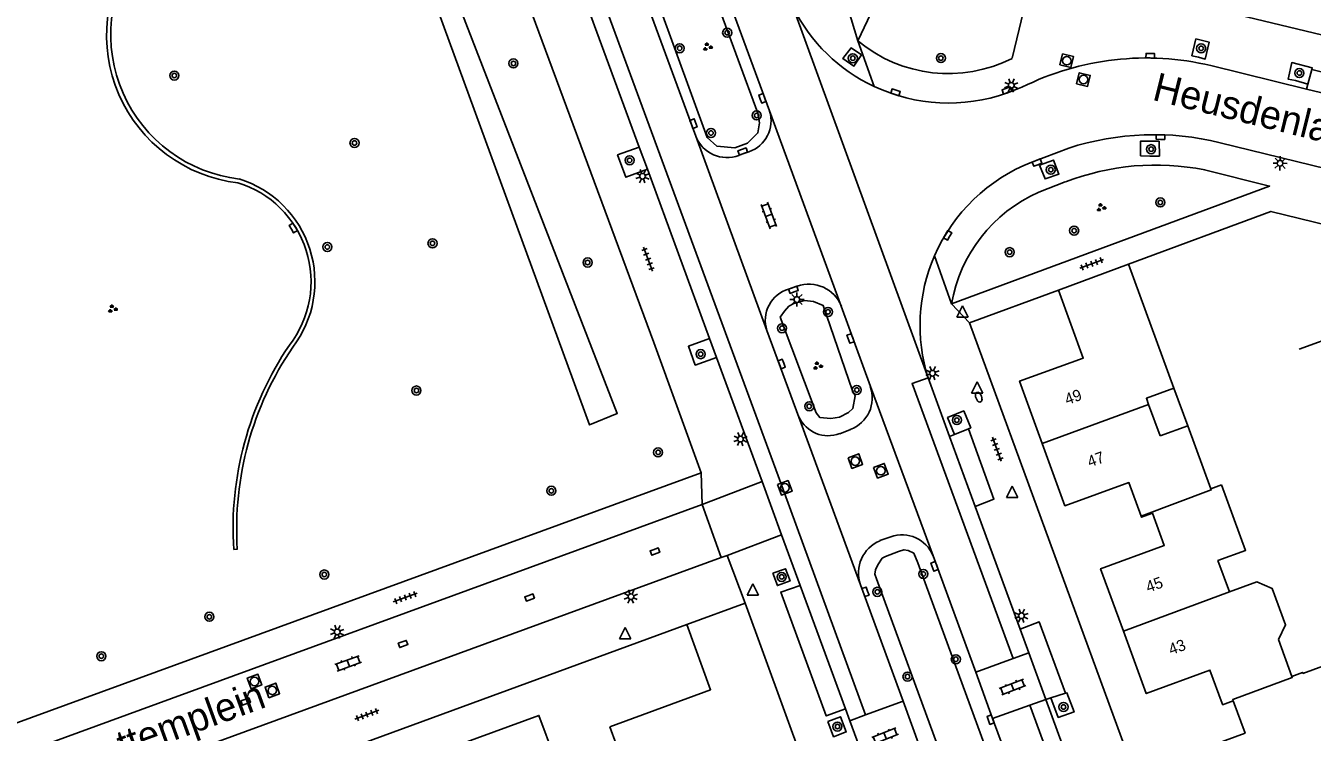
# Model space of a CAD drawing. Extents: x 128000 to 131008, y 398996 to 402500.
# Drawn here: x 128238.6 to 128352.3, y 399231.8 to 399294.1 of the extents above; entities that cross this region are included whole.
import ezdxf

# ---------------------------------------------------------------- set-up
doc = ezdxf.new("R2010")
doc.units = 0
for name, color, linetype in [('gg-afsc-muur', 7, 'Continuous'), ('gg-anno-huisnummerreeks BGT', 7, 'Continuous'), ('gg-anno-openbare ruimte label', 7, 'Continuous'), ('gg-bbg-gedigitaliseerde bebouwing', 7, 'Continuous'), ('gg-bbg-hoofdgebouw', 7, 'Continuous'), ('gg-bbg-luifel en loopbrug', 7, 'Continuous'), ('gg-bbg-tussenscheiding', 7, 'Continuous'), ('gg-knt-verharding', 7, 'Continuous'), ('gg-knt-verharding nz', 7, 'Continuous'), ('gt-grn-groengrens', 7, 'Continuous'), ('gt-grn-groengrens NZ', 7, 'Continuous'), ('gt-grn-weggrens', 7, 'Continuous'), ('gt-symb-boom', 7, 'Continuous'), ('gt-symb-brandkraan', 7, 'Continuous'), ('gt-symb-groenvak', 7, 'Continuous'), ('gt-symb-klinker verharding', 7, 'Continuous'), ('gt-symb-kolk', 7, 'Continuous'), ('gt-symb-lichtmast', 7, 'Continuous'), ('gt-symb-rioolschacht', 7, 'Continuous'), ('gt-symb-tegel verharding', 7, 'Continuous'), ('gt-symb-waterafsluiter', 7, 'Continuous')]:
    doc.layers.add(name, color=color, linetype=linetype)

# ---------------------------------------------------------------- blocks, each defined once
blk = doc.blocks.new('gt0-KOLK')
at = {"layer": 'gt-symb-kolk'}
blk.add_lwpolyline([(0, 0), (0.38, 0), (0.38, 0.4), (-0.38, 0.4), (-0.38, 0), (0, 0)], dxfattribs=at)
blk = doc.blocks.new('gt0-LMAST')
at = {"layer": 'gt-symb-lichtmast'}
for p, q in [((-0.18, 0.17), (-0.45, 0.44)), ((-0.01, 0.25), (-0.01, 0.62)), ((0.17, 0.17), (0.44, 0.44)), ((-0.26, 0), (-0.63, 0)), ((-0.18, -0.18), (-0.45, -0.45)), ((-0.01, -0.25), (-0.01, -0.63)), ((0.44, -0.45), (0.17, -0.18)), ((0.24, 0), (0.62, 0))]:
    blk.add_line(p, q, dxfattribs=at)
blk.add_circle((-0.01, 0), 0.25, dxfattribs=at)
blk = doc.blocks.new('gt0-RS')
at = {"layer": 'gt-symb-rioolschacht'}
blk.add_lwpolyline([(-0.5, -0.5), (0.5, -0.5), (0.5, 0.5), (-0.5, 0.5)], close=True, dxfattribs=at)
blk.add_circle((0, 0), 0.375, dxfattribs=at)
blk = doc.blocks.new('gt0-BOOM')
at = {"layer": 'gt-symb-boom'}
for radius in [0.4, 0.2]:
    blk.add_circle((0, 0), radius, dxfattribs=at)
blk = doc.blocks.new('gt0-GRVAK')
at = {"layer": 'gt-symb-groenvak'}
for p, q in [((-0.11, 0.19), (-0.23, 0.24)), ((-0.18, 0.15), (0.09, 0.15)), ((-0.09, 0.21), (-0.16, 0.32)), ((-0.05, 0.21), (-0.05, 0.39)), ((0, 0.21), (0.06, 0.32)), ((0.01, 0.19), (0.13, 0.24)), ((0.26, -0.05), (0.2, 0.06)), ((0.3, -0.05), (0.3, 0.13)), ((0.35, -0.05), (0.41, 0.06)), ((-0.25, -0.23), (-0.36, -0.18)), ((-0.32, -0.26), (-0.05, -0.26)), ((-0.23, -0.21), (-0.29, -0.1)), ((-0.18, -0.2), (-0.18, -0.02)), ((-0.14, -0.21), (-0.07, -0.1)), ((-0.12, -0.23), (0, -0.18)), ((0.24, -0.07), (0.12, -0.02)), ((0.17, -0.11), (0.44, -0.11)), ((0.37, -0.07), (0.49, -0.02))]:
    blk.add_line(p, q, dxfattribs=at)
blk = doc.blocks.new('gt0-WAFSL')
at = {"layer": 'gt-symb-waterafsluiter'}
for p, q in [((-0.5, -0.33), (0, 0.67)), ((0, 0.67), (0.5, -0.33)), ((0.5, -0.33), (-0.5, -0.33))]:
    blk.add_line(p, q, dxfattribs=at)
blk = doc.blocks.new('gt0-BR')
at = {"layer": 'gt-symb-brandkraan'}
for centre, radius, start, end in [((-0.24, 0), 0.206, 107.5669, 252.4331), ((0.6, -2.66), 3, 106.892, 107.5669), ((0, -0.69), 0.938, 73.108, 106.892), ((-0.6, -2.66), 3, 72.4331, 73.108), ((0.24, 0), 0.206, 287.567, 72.4331), ((0.6, 2.66), 3, 252.4331, 253.108), ((0, 0.69), 0.938, 253.108, 286.8921), ((-0.6, 2.66), 3, 286.8921, 287.567)]:
    blk.add_arc(centre, radius, start, end, dxfattribs=at)
blk = doc.blocks.new('gt0-TEG1')
at = {"layer": 'gt-symb-tegel verharding'}
for p, q in [((-1.13, 0), (1.12, 0)), ((-0.9, -0.25), (-0.9, 0.25)), ((-0.45, -0.25), (-0.45, 0.25)), ((0, -0.25), (0, 0.25)), ((0.45, -0.25), (0.45, 0.25)), ((0.9, -0.25), (0.9, 0.25))]:
    blk.add_line(p, q, dxfattribs=at)
blk = doc.blocks.new('gt0-KL1')
at = {"layer": 'gt-symb-klinker verharding'}
for p, q in [((-1.15, 0.3), (1.15, 0.3)), ((-1, -0.3), (-1, 0.3)), ((-0.5, 0.3), (-0.5, 0.45)), ((0, -0.3), (0, 0.3)), ((0.5, 0.3), (0.5, 0.45)), ((1, -0.3), (1, 0.3)), ((-1.15, -0.3), (1.15, -0.3)), ((-0.5, -0.45), (-0.5, -0.3)), ((0.5, -0.45), (0.5, -0.3))]:
    blk.add_line(p, q, dxfattribs=at)

msp = doc.modelspace()

# ---------------------------------------------------------------- linework, layer by layer
at = {"layer": 'gg-afsc-muur'}
for p, q in [((128351.15, 399265.59), (128355.39, 399267.14)), ((128257.34, 399247.94), (128257.02, 399247.91))]:
    msp.add_line(p, q, dxfattribs=at)
msp.add_lwpolyline([(128357.45, 399275.6), (128348.64, 399277.75), (128336.07, 399273.1)], dxfattribs=at)
for centre, radius, start, end in [((128258.92, 399293.31), 13.13, 143.7535, 263.2746), ((128259, 399293.37), 12.85, 144.2026, 263.3697), ((128254.71, 399271.54), 9.14, 322.2525, 73.0161), ((128254.69, 399271.54), 9.5, 322.5914, 72.7458), ((128285.81, 399249.75), 28.85, 145.8556, 183.6583), ((128285.67, 399249.74), 28.39, 145.6345, 183.6312)]:
    msp.add_arc(centre, radius, start, end, dxfattribs=at)
at = {"layer": 'gg-bbg-gedigitaliseerde bebouwing'}
for p, q in [((128336.07, 399273.1), (128340.07, 399262.15)), ((128337.83, 399260.72), (128338.85, 399257.94)), ((128349.3, 399239.95), (128350.49, 399236.71)), ((128290.25, 399232.26), (128292.93, 399224.96))]:
    msp.add_line(p, q, dxfattribs=at)
for points in [[(128340.07, 399262.15), (128337.64, 399261.26), (128337.83, 399260.72)], [(128344.28, 399253.61), (128346.4, 399247.82), (128343.96, 399246.93), (128344.98, 399244.16)], [(128344.98, 399244.16), (128347.39, 399245.05), (128348.76, 399244.47), (128349.94, 399241.26), (128349.3, 399239.95)], [(128351.47, 399236.95), (128354.12, 399237.93), (128357.23, 399229.49), (128354.56, 399228.5)], [(128350.49, 399236.71), (128351.43, 399237.06), (128351.47, 399236.95)]]:
    msp.add_lwpolyline(points, dxfattribs=at)
at = {"layer": 'gg-bbg-hoofdgebouw'}
for p, q in [((128336.07, 399273.1), (128329.89, 399270.81)), ((128341.29, 399258.83), (128338.85, 399257.94)), ((128343.33, 399253.26), (128341.29, 399258.83)), ((128344.28, 399253.61), (128343.33, 399253.26)), ((128302.2, 399243.17), (128297.04, 399241.28)), ((128307.94, 399227.48), (128302.2, 399243.17))]:
    msp.add_line(p, q, dxfattribs=at)
for points in [[(128329.89, 399270.81), (128332.07, 399264.81), (128326.44, 399262.77), (128328.44, 399257.27)], [(128328.44, 399257.27), (128330.44, 399251.77), (128336.1, 399253.82), (128337.17, 399250.86)], [(128337.17, 399250.86), (128337.21, 399250.76), (128338.18, 399251.11), (128339.22, 399248.27), (128333.6, 399246.21), (128335.62, 399240.7)], [(128290.25, 399232.26), (128299.15, 399235.53), (128297.04, 399241.28)], [(128335.62, 399240.7), (128337.63, 399235.19), (128343.25, 399237.26), (128344.34, 399234.31)], [(128345.31, 399234.55), (128346.36, 399231.7), (128340.74, 399229.63), (128342.76, 399224.15)], [(128344.34, 399234.31), (128344.38, 399234.21), (128345.31, 399234.55)], [(128277.28, 399230.81), (128283.98, 399233.26), (128285.35, 399229.54)]]:
    msp.add_lwpolyline(points, dxfattribs=at)
at = {"layer": 'gg-bbg-luifel en loopbrug'}
msp.add_line((128340.07, 399262.15), (128341.29, 399258.83), dxfattribs=at)
at = {"layer": 'gg-bbg-tussenscheiding'}
for p, q in [((128328.44, 399257.27), (128337.83, 399260.72)), ((128335.62, 399240.7), (128344.98, 399244.16))]:
    msp.add_line(p, q, dxfattribs=at)
for points in [[(128337.17, 399250.86), (128343.37, 399253.16), (128343.33, 399253.26)], [(128345.31, 399234.55), (128345.27, 399234.66), (128350.53, 399236.6), (128350.49, 399236.71)]]:
    msp.add_lwpolyline(points, dxfattribs=at)
at = {"layer": 'gg-knt-verharding'}
for p, q in [((128292.83, 399283.43), (128284.89, 399305.05)), ((128304.36, 399286.62), (128297.35, 399305.64)), ((128290.89, 399303.27), (128297.84, 399284.39)), ((128351.79, 399288.55), (128343.34, 399290.62)), ((128352.25, 399290.27), (128351.91, 399288.99)), ((128358.69, 399288.7), (128352.25, 399290.27)), ((128351.91, 399288.99), (128351.79, 399288.55)), ((128326.65, 399288.71), (128325.3, 399288.19)), ((128293.56, 399281.47), (128292.83, 399283.43)), ((128330.78, 399283.33), (128327.53, 399282.1)), ((128358.58, 399280.28), (128344.15, 399283.81)), ((128302.51, 399283.02), (128301.65, 399282.7)), ((128299.05, 399266.54), (128293.56, 399281.47)), ((128328.14, 399279.44), (128330.48, 399280.35)), ((128306.03, 399270.9), (128306.8, 399271.15)), ((128322.02, 399267.9), (128329.89, 399270.81)), ((128310.69, 399269.39), (128313.26, 399262.3)), ((128306.95, 399259.59), (128304.12, 399267.25)), ((128349.82, 399192.15), (128322.02, 399267.9)), ((128299.66, 399264.86), (128299.05, 399266.54)), ((128303.7, 399253.9), (128299.66, 399264.86)), ((128318.37, 399263.05), (128320.26, 399257.87)), ((128310.55, 399258.13), (128311.49, 399258.49)), ((128320.26, 399257.87), (128320.7, 399258.05)), ((128320.7, 399258.05), (128321.92, 399258.56)), ((128219.08, 399225.75), (128298.32, 399254.68)), ((128305.42, 399249.2), (128303.7, 399253.9)), ((128237.82, 399229.75), (128298.39, 399251.88)), ((128298.39, 399251.88), (128300.08, 399247.19)), ((128322.52, 399251.71), (128326.5, 399240.88)), ((128307.06, 399244.74), (128305.42, 399249.2)), ((128315.06, 399249.04), (128314.11, 399248.69)), ((128300.08, 399247.19), (128239.51, 399225.08)), ((128318.8, 399247.36), (128322.57, 399237.07)), ((128316.15, 399234.53), (128312.38, 399244.8)), ((128297.04, 399241.28), (128209.9, 399209.4)), ((128325.86, 399238.28), (128327.26, 399238.8)), ((128322.57, 399237.07), (128325.86, 399238.28)), ((128322.57, 399237.07), (128324.06, 399233)), ((128316.15, 399234.53), (128312.84, 399233.31)), ((128317.64, 399230.47), (128316.15, 399234.53)), ((128327.36, 399234.18), (128324.06, 399233)), ((128328.77, 399234.68), (128327.36, 399234.18)), ((128328.77, 399234.68), (128329.19, 399234.81)), ((128328.77, 399234.68), (128332.62, 399224.17)), ((128329.19, 399234.81), (128330.51, 399235.23)), ((128311.06, 399233.85), (128311.45, 399232.8)), ((128312.84, 399233.31), (128311.45, 399232.8)), ((128311.45, 399232.8), (128312.94, 399228.74)), ((128324.06, 399233), (128336.25, 399199.76))]:
    msp.add_line(p, q, dxfattribs=at)
for points in [[(128298.32, 399254.68), (128294.14, 399266.19), (128280.56, 399302.8), (128277.44, 399311.68)], [(128308.72, 399304.01), (128362.79, 399291.02), (128362.86, 399291.3)], [(128325.78, 399291.26), (128327.2, 399297.16), (128315.57, 399300.02), (128312.16, 399292.81)], [(128312.49, 399291.56), (128311.8, 399290.57), (128310.82, 399291.25), (128311.56, 399292.18), (128312.49, 399291.56)], [(128341.66, 399291.47), (128342.25, 399291.35), (128342.84, 399291.2), (128343.18, 399292.69), (128342.02, 399292.97), (128341.66, 399291.47)], [(128352.25, 399290.27), (128352.29, 399290.41), (128350.48, 399290.89), (128350.16, 399289.43), (128350.82, 399289.29), (128351.91, 399288.99)], [(128292.83, 399283.43), (128290.93, 399282.74), (128291.66, 399280.77), (128293.56, 399281.47)], [(128337.12, 399282.64), (128337.95, 399282.62), (128338.79, 399282.63), (128338.77, 399283.94), (128337.95, 399283.96), (128337.12, 399283.94), (128337.12, 399282.64)], [(128328.21, 399281.84), (128329.43, 399282.28), (128329.91, 399281.05), (128328.7, 399280.61), (128328.21, 399281.84)], [(128342.79, 399281.42), (128348.52, 399279.98), (128320.43, 399269.58)], [(128299.05, 399266.54), (128297.18, 399265.85), (128297.79, 399264.18), (128299.66, 399264.86)], [(128320.7, 399258.05), (128320.08, 399259.55), (128321.51, 399260.14), (128322.13, 399258.65), (128321.92, 399258.56)], [(128321.92, 399258.56), (128324.18, 399252.35), (128322.52, 399251.71)], [(128304.64, 399245.83), (128305.05, 399244.73), (128306.17, 399245.13), (128305.77, 399246.21), (128304.64, 399245.83)], [(128311.06, 399233.85), (128309.36, 399233.22), (128305.35, 399244.15), (128307.06, 399244.74)], [(128330.51, 399235.23), (128328.18, 399241.52), (128326.5, 399240.88)], [(128329.19, 399234.81), (128329.85, 399233.09), (128331.25, 399233.57), (128330.62, 399235.27), (128330.51, 399235.23)], [(128309.51, 399232.72), (128310.63, 399233.14), (128311.13, 399231.8), (128310.01, 399231.38), (128309.51, 399232.72)]]:
    msp.add_lwpolyline(points, dxfattribs=at)
for centre, radius, start, end in [((128320.16, 399302.69), 15.39, 206.8456, 244.7438), ((128320.14, 399302.35), 12.44, 230.0969, 296.9328), ((128337.63, 399266.65), 24.64, 76.5992, 116.4602), ((128320.16, 399302.69), 15.38, 244.7349, 289.5012), ((128301.63, 399285.74), 2.86, 287.9639, 17.727), ((128300.59, 399285.45), 2.95, 201.2223, 291.0481), ((128338.31, 399260.01), 24.51, 76.2171, 107.8875), ((128333.11, 399267.69), 15.45, 111.1652, 156.6369), ((128338.48, 399259.67), 22.17, 78.7884, 111.1395), ((128333.44, 399267.35), 13.2, 113.68, 170.2503), ((128333.11, 399267.69), 15.46, 156.6256, 197.4639), ((128306.84, 399268.15), 2.86, 106.3696, 198.4475), ((128307.83, 399268.24), 3.09, 21.8968, 109.3796), ((128310.45, 399261.29), 2.98, 290.3991, 19.9097), ((128309.53, 399260.78), 2.83, 204.6441, 291.0789), ((128316.05, 399246.25), 2.96, 22.1359, 109.5184), ((128315.3, 399245.83), 3.09, 112.5627, 199.4741)]:
    msp.add_arc(centre, radius, start, end, dxfattribs=at)
at = {"layer": 'gg-knt-verharding nz'}
for p, q in [((128358.25, 399286.97), (128351.79, 399288.55)), ((128320.26, 399257.87), (128322.52, 399251.71)), ((128307.06, 399244.74), (128311.06, 399233.85)), ((128326.5, 399240.88), (128327.26, 399238.8)), ((128327.26, 399238.8), (128328.77, 399234.68)), ((128343.58, 399189.95), (128327.36, 399234.18))]:
    msp.add_line(p, q, dxfattribs=at)
for points in [[(128286.28, 399305.56), (128305.1, 399254.41), (128312.84, 399233.31)], [(128318.37, 399263.05), (128316.95, 399262.55), (128325.86, 399238.28)]]:
    msp.add_lwpolyline(points, dxfattribs=at)
at = {"layer": 'gt-grn-groengrens'}
msp.add_lwpolyline([(128274.16, 399297.96), (128275.85, 399298.71), (128290.9, 399259.92), (128288.46, 399258.91), (128274.16, 399297.96)], dxfattribs=at)
at = {"layer": 'gt-grn-groengrens NZ'}
for points in [[(128291.8, 399303.6), (128298.83, 399284.27), (128299.69, 399283.51), (128301.3, 399283.36), (128302.41, 399283.76), (128303.32, 399284.67), (128303.47, 399285.58), (128303.32, 399286.43), (128296.38, 399305.28)], [(128305.3, 399268.4), (128305.67, 399268.95), (128306.06, 399269.39), (128306.49, 399269.62), (128307.44, 399269.89), (128308.24, 399269.8), (128309.09, 399269.43), (128311.66, 399261.99), (128311.92, 399261.46), (128311.71, 399260.35), (128311.32, 399260.01), (128310.54, 399259.6), (128309.76, 399259.46), (128308.79, 399259.57), (128308.47, 399259.96), (128305.3, 399268.4)], [(128313.66, 399245.72), (128313.72, 399246.1), (128313.93, 399246.54), (128314.31, 399247.13), (128314.61, 399247.3), (128315.74, 399247.74), (128316.22, 399247.89), (128316.6, 399247.82), (128317.09, 399247.57), (128317.44, 399246.72), (128334.86, 399199.29), (128334.84, 399198.93), (128334.75, 399198.53), (128334.65, 399198.34), (128334.25, 399197.92), (128333.34, 399197.48), (128332.46, 399197.21), (128332, 399197.17), (128331.56, 399197.5), (128331.26, 399197.86), (128331.03, 399198.37), (128313.79, 399245.32), (128313.66, 399245.72)]]:
    msp.add_lwpolyline(points, dxfattribs=at)
at = {"layer": 'gt-grn-weggrens'}
for p, q in [((128312.16, 399292.81), (128308.72, 399304.01)), ((128306.43, 399295.74), (128318.37, 399263.05)), ((128313.6, 399288.78), (128312.16, 399292.81)), ((128304.36, 399286.62), (128310.69, 399269.39)), ((128297.84, 399284.39), (128304.12, 399267.25)), ((128320.43, 399269.58), (128318.92, 399273.82)), ((128322.02, 399267.9), (128320.43, 399269.58)), ((128318.8, 399247.36), (128313.26, 399262.3)), ((128306.95, 399259.59), (128312.38, 399244.8)), ((128298.32, 399254.68), (128298.39, 399251.88)), ((128298.39, 399251.88), (128303.7, 399253.9)), ((128305.42, 399249.2), (128300.62, 399247.39)), ((128300.62, 399247.39), (128300.08, 399247.19)), ((128302.2, 399243.17), (128300.62, 399247.39))]:
    msp.add_line(p, q, dxfattribs=at)

# ---------------------------------------------------------------- block references
at = {"layer": 'gt-symb-boom'}
for p in [(128300.61, 399293.52), (128296.41, 399292.15), (128342.48, 399292.14), (128281.73, 399290.81), (128311.71, 399291.27), (128319.49, 399291.28), (128251.77, 399289.74), (128351.16, 399289.96), (128303.21, 399286.22), (128267.69, 399283.79), (128299.18, 399284.67), (128338.06, 399283.24), (128329.2, 399281.43), (128338.87, 399278.54), (128331.26, 399276.05), (128274.58, 399274.93), (128265.29, 399274.61), (128325.57, 399274.15), (128288.28, 399273.24), (128309.52, 399268.88), (128305.45, 399267.44), (128298.27, 399265.15), (128273.16, 399261.94), (128312.06, 399261.99), (128307.86, 399260.55), (128320.9, 399259.33), (128294.51, 399256.48), (128285.08, 399253.09), (128265.02, 399245.7), (128305.43, 399245.49), (128317.94, 399245.75), (128313.87, 399244.17), (128254.87, 399241.97), (128245.33, 399238.49), (128320.81, 399238.22), (128316.54, 399236.69), (128330.32, 399234.01), (128310.35, 399232.28)]:
    msp.add_blockref('gt0-BOOM', p, dxfattribs=at)
at = {"layer": 'gt-symb-boom', "rotation": 19.9928939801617}
msp.add_blockref('gt0-BOOM', (128291.99, 399282.26), dxfattribs=at)
at = {"layer": 'gt-symb-brandkraan', "rotation": -69.87983420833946}
msp.add_blockref('gt0-BR', (128322.83, 399261.35), dxfattribs=at)
at = {"layer": 'gt-symb-groenvak'}
for p in [(128298.86, 399292.27), (128333.63, 399278.09), (128246.3, 399269.15), (128308.59, 399264.12)]:
    msp.add_blockref('gt0-GRVAK', p, dxfattribs=at)
at = {"layer": 'gt-symb-klinker verharding'}
for p, rotation in [((128304.29, 399277.39), -69.75249849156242), ((128267.13, 399237.86), 20.06634962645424), ((128325.82, 399235.77), 21.588652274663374), ((128314.56, 399231.46), 21.58865228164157)]:
    msp.add_blockref('gt0-KL1', p, dxfattribs=dict(at, rotation=rotation))
at = {"layer": 'gt-symb-kolk'}
for p, rotation in [((128337.98, 399291.29), -1.2603038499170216), ((128325.39, 399288.23), 20.120165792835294), ((128303.53, 399287.66), -69.93365037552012), ((128315.42, 399288.06), -17.58309712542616), ((128297.45, 399285.43), -69.93365037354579), ((128338.89, 399284.11), -1.2603038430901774), ((128302.06, 399282.85), 19.992893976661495), ((128328.05, 399281.87), 21.09921225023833), ((128262.11, 399276.17), -57.78810263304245), ((128320.26, 399275.53), 58.66279427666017), ((128306.53, 399270.64), 19.992893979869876), ((128311.7, 399266.6), 110.3012499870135), ((128305.61, 399264.35), 110.30124998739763), ((128294.16, 399247.91), -159.93365037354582), ((128319.12, 399246.49), 110.17394494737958), ((128313.01, 399244.24), 110.1739449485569), ((128283.09, 399243.86), -159.93365037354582), ((128271.91, 399239.76), -159.93365037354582), ((128258.01, 399234.68), -159.93365037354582), ((128324.07, 399232.96), 110.1739449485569)]:
    msp.add_blockref('gt0-KOLK', p, dxfattribs=dict(at, rotation=rotation))
at = {"layer": 'gt-symb-lichtmast'}
for p, rotation in [((128325.71, 399288.88), 20.12016578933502), ((128349.46, 399282), -1.2603038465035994), ((128293.14, 399280.86), 19.99289397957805), ((128306.77, 399269.98), 90), ((128318.74, 399263.48), 110.3012499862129), ((128301.78, 399257.66), 110.30124998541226), ((128292.1, 399243.74), -159.93365037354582), ((128326.6, 399242.05), -159.87983421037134), ((128266.15, 399240.63), -159.9336503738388)]:
    msp.add_blockref('gt0-LMAST', p, dxfattribs=dict(at, rotation=rotation))
at = {"layer": 'gt-symb-rioolschacht'}
for p, rotation in [((128330.61, 399291.05), -13.772145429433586), ((128332.08, 399289.39), -13.772145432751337), ((128311.93, 399255.71), -69.82605505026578), ((128314.19, 399254.86), -69.82605505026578), ((128305.7, 399253.35), -69.82605505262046), ((128258.86, 399236.26), 20.066349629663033), ((128260.43, 399235.47), 20.06634962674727)]:
    msp.add_blockref('gt0-RS', p, dxfattribs=dict(at, rotation=rotation))
at = {"layer": 'gt-symb-tegel verharding'}
for p, rotation in [((128293.62, 399273.54), -69.82605505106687), ((128332.81, 399273.12), 20.301249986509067), ((128324.44, 399256.75), -69.82605505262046), ((128272.18, 399243.67), 20.06634962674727), ((128268.79, 399233.33), 20.06634962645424)]:
    msp.add_blockref('gt0-TEG1', p, dxfattribs=dict(at, rotation=rotation))
at = {"layer": 'gt-symb-waterafsluiter'}
for p in [(128321.39, 399268.73), (128322.68, 399262.03), (128325.79, 399252.83), (128302.88, 399244.21), (128291.61, 399240.35)]:
    msp.add_blockref('gt0-WAFSL', p, dxfattribs=at)

# ---------------------------------------------------------------- texts
at = {"layer": 'gg-anno-huisnummerreeks BGT'}
for s, rotation, p in [('49', 20, (128330.64, 399260.65)), ('47', 20, (128332.64, 399255.15)), ('45', 20.1, (128337.81, 399244.09)), ('43', 20.1, (128339.82, 399238.58))]:
    msp.add_text(s, height=1, rotation=rotation, dxfattribs=at).set_placement(p)
at = {"layer": 'gg-anno-openbare ruimte label'}
for s, rotation, p in [('Heusdenlaan', 346.1, (128338.07, 399287.61)), ('Hattemplein', 20, (128243.25, 399227.94))]:
    msp.add_text(s, height=2.5, rotation=rotation, dxfattribs=at).set_placement(p)

doc.saveas('drawing.dxf')
